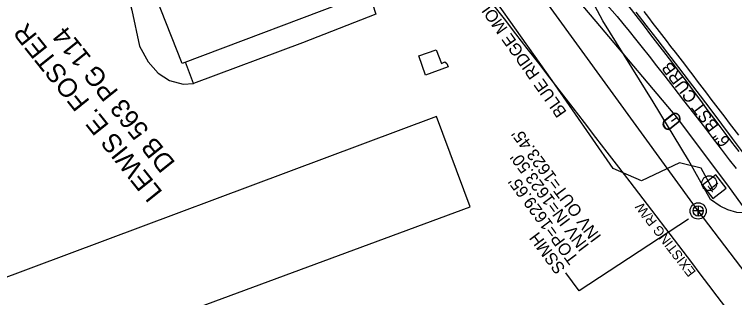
# Model space of a CAD drawing. Extents: x 472260 to 482161, y 489063 to 507124.
# Drawn here: x 473872.7 to 474111.5, y 505582.8 to 505676.6 of the extents above; entities that cross this region are included whole.
import ezdxf

# ---------------------------------------------------------------- set-up
doc = ezdxf.new("R2010")
doc.units = 0
for name, color, linetype in [('Exist Drainage Structure Manhole CELL', 7, 'Continuous'), ('Exist Horizontal Alignment Point', 7, 'Continuous'), ('Exist Other Culture Gas Pump or Vent Leader', 7, 'Continuous'), ('Exist Other Culture Gas Pump or Vent Text', 7, 'Continuous'), ('Exist Structure Minor Drop Inlet Cogo Elevation', 7, 'Continuous'), ('Exist Structure Minor Pipes CMP 15 Inch Cogo Point CELL', 7, 'Continuous'), ('Exist Structure Minor Pipes CMP 66 Inch Cogo Point CELL', 7, 'Continuous'), ('Exist Utilities Water Meter CELL', 7, 'Continuous'), ('Prop Drainage Structure Box Number Symbol CELL', 7, 'Continuous'), ('Prop Drainage Structure Catch Basin Grate 840 03E CELL', 7, 'Continuous'), ('Prop Drainage Structure Drop Inlet Adjust Label', 7, 'Continuous'), ('Prop Drainage Structure Drop Inlet Grate 2 Narrow Slots and Sag Grates 840 24 CELL', 7, 'Continuous'), ('Prop Drainage Structure Pipe Collar Label', 7, 'Continuous'), ('Prop Drainage Structure Pipe CSP 54in Label', 7, 'Continuous'), ('Prop Drainage Structure Pipe Stub Out CELL', 7, 'Continuous'), ('Prop Drainage Structure Pipe Welded Steel 66in Label', 7, 'Continuous'), ('Prop Earthen Structure Ditch Flow Line', 7, 'Continuous'), ('Prop Earthen Structure False Sump CELL', 7, 'Continuous'), ('Prop Erosion Rip Rap Class B', 7, 'Continuous'), ('Prop Roadway Culvert', 7, 'Continuous'), ('Prop SS Fill Line', 7, 'Continuous'), ('Scratch_Level_7', 7, 'Continuous')]:
    doc.layers.add(name, color=color, linetype=linetype)

msp = doc.modelspace()

# ---------------------------------------------------------------- linework, layer by layer
at = {"layer": 'Exist Drainage Structure Manhole CELL'}
msp.add_lwpolyline([(474099.38, 505613.2), (474099.38, 505609.78), (474099.38, 505611.49), (474101.09, 505611.49), (474097.67, 505611.49)], dxfattribs=at)
for radius in [2.69, 1.71]:
    msp.add_circle((474099.38, 505611.49), radius, dxfattribs=at)
at = {"layer": 'Exist Horizontal Alignment Point'}
for points in [[(473986.47, 505687.46), (473989.35, 505686.67), (473992.52, 505676.71), (473968.23, 505667.13), (473932.1, 505653.75)], [(474012.51, 505664.89), (474014.33, 505660.3), (474015.42, 505660.91), (474016.09, 505660.3), (474016.55, 505659.2), (474009.04, 505656.44), (474006.83, 505662.83), (474012.51, 505664.89)]]:
    msp.add_lwpolyline(points, dxfattribs=at)
at = {"layer": 'Exist Structure Minor Drop Inlet Cogo Elevation'}
msp.add_line((474097.26, 505594.38), (474076.81, 505621.08), dxfattribs=at)
for centre, radius, start, end in [((466857.69, 500090.63), 9094.05, 37.455153, 38.70549), ((472721.75, 504540.63), 1732.75, 27.59346, 37.45515)]:
    msp.add_arc(centre, radius, start, end, dxfattribs=at)
at = {"layer": 'Exist Structure Minor Pipes CMP 66 Inch Cogo Point CELL'}
msp.add_line((474090.58, 505641.17), (474092.39, 505642.52), dxfattribs=at)
msp.add_lwpolyline([(474278.58, 505374.8), (474242.99, 505435.07), (474225.31, 505460.98), (474207.4, 505482.48), (474179.47, 505519.77), (474165.39, 505540.76), (474155.52, 505555.18), (474150.72, 505562.5), (474129.42, 505592.08), (474109.73, 505619.28), (474092.34, 505642.57), (474066.77, 505672.84), (474039.3, 505705.23), (474024.73, 505724.57), (473994.86, 505762.88), (473960.5, 505802.78), (473941.72, 505822.58), (473927.58, 505838.59), (473921.44, 505846.02), (473887.79, 505882.78)], dxfattribs=at)
at = {"layer": 'Exist Utilities Water Meter CELL'}
msp.add_lwpolyline([(474501.91, 504874.63), (474486.82, 505012.65), (474381.37, 505310.5), (474319.34, 505287.05), (474214.67, 505460.4), (474099.38, 505611.49), (473990.81, 505760.98)], dxfattribs=at)
at = {"layer": 'Prop Drainage Structure Box Number Symbol CELL'}
for points in [[(474112.95, 505631.16), (474110.59, 505634.25), (474107.99, 505637.69), (474105.31, 505641.25), (474102.73, 505644.7), (474100.23, 505648.05), (474097.83, 505651.29), (474095.49, 505654.43), (474093.2, 505657.47), (474090.96, 505660.41), (474088.76, 505663.26), (474086.75, 505665.86), (474083.66, 505669.86), (474081.57, 505672.63), (474078.8, 505676.25), (474075.34, 505680.75)], [(474069.27, 505679.68), (474072.48, 505675.84), (474074.41, 505673.54), (474076.48, 505671.04), (474078.63, 505668.4), (474080.85, 505665.63), (474083.14, 505662.71), (474085.6, 505659.57), (474088.32, 505656.08), (474091.29, 505652.26), (474094.51, 505648.11), (474097.8, 505643.85), (474100.99, 505639.74), (474104.06, 505635.78), (474107.03, 505631.95), (474109.71, 505628.47), (474111.96, 505625.55)]]:
    msp.add_lwpolyline(points, dxfattribs=at)
at = {"layer": 'Prop Drainage Structure Catch Basin Grate 840 03E CELL'}
msp.add_lwpolyline([(474104.26, 505618.57), (474100.35, 505625.7), (474093.21, 505627.45), (474080.59, 505621.47), (474071.24, 505625.51), (474050.99, 505654.73), (474020.64, 505697.62), (473994.74, 505734.84), (473967.01, 505772.61), (473952.41, 505796.59), (473926.75, 505824.9)], dxfattribs=at)
at = {"layer": 'Prop Drainage Structure Drop Inlet Adjust Label'}
msp.add_lwpolyline([(474096.22, 505608.78), (474059.92, 505585.06), (474055.52, 505590.95)], dxfattribs=at)
at = {"layer": 'Prop Drainage Structure Drop Inlet Grate 2 Narrow Slots and Sag Grates 840 24 CELL'}
msp.add_lwpolyline([(474081.35, 505677.54), (474082.88, 505675.55), (474084.4, 505673.57), (474085.67, 505671.93), (474087.2, 505669.96), (474088.73, 505667.98), (474090.26, 505666), (474091.78, 505664.03), (474093.31, 505662.05), (474094.84, 505660.07), (474096.06, 505658.49), (474097.58, 505656.5), (474099.09, 505654.52), (474100.6, 505652.53), (474102.12, 505650.54), (474103.63, 505648.55), (474105.14, 505646.56), (474106.65, 505644.57), (474108.17, 505642.58), (474109.68, 505640.59), (474111.19, 505638.6), (474112.71, 505636.61)], dxfattribs=at)
at = {"layer": 'Prop Drainage Structure Pipe Collar Label'}
msp.add_circle((474103.05, 505620.67), 2.46, dxfattribs=at)
at = {"layer": 'Prop Drainage Structure Pipe Stub Out CELL'}
msp.add_lwpolyline([(474114.08, 505631.05), (474110.79, 505635.46), (474107.25, 505640.21), (474103.7, 505644.94), (474100.13, 505649.66), (474096.55, 505654.36), (474092.95, 505659.05), (474089.36, 505663.73), (474085.75, 505668.39), (474082.15, 505673.05), (474078.86, 505677.29)], dxfattribs=at)
at = {"layer": 'Prop Earthen Structure Ditch Flow Line'}
for points in [[(473830.85, 505668), (473842.28, 505672.38), (473841.63, 505675.2), (473869.94, 505687.11), (473900.68, 505697.81), (473905.05, 505682.72), (473909.85, 505684.44), (473911.64, 505678), (473914.16, 505666.01), (473917.02, 505660.82), (473920.35, 505657.09), (473924.09, 505654.72), (473928.68, 505653.47), (473932.1, 505653.75)], [(474125.02, 505613.8), (474123.59, 505612.99), (474123.59, 505612.99), (474121.14, 505612.69), (474117.47, 505611.67), (474114.56, 505610.87), (474112.21, 505610.96), (474109.19, 505611.86), (474106.68, 505613.03), (474103.52, 505615.31), (474096.18, 505628.35), (474084.47, 505647.68), (474067.79, 505674.48), (474065.12, 505679.41), (474064.33, 505682.77), (474064.11, 505685.49), (474064.33, 505686.99), (474064.78, 505688.06)], [(473932.1, 505653.75), (473929.44, 505660.77)]]:
    msp.add_lwpolyline(points, dxfattribs=at)
at = {"layer": 'Prop Erosion Rip Rap Class B'}
msp.add_line((474104.76, 505619.48), (474104.76, 505619.48), dxfattribs=at)
msp.add_lwpolyline([(474108.66, 505619.09), (474105.2, 505623.49), (474100.8, 505620.03), (474104.26, 505615.63), (474108.66, 505619.09)], dxfattribs=at)
at = {"layer": 'Prop Roadway Culvert'}
msp.add_line((474090.58, 505641.17), (474090.58, 505641.17), dxfattribs=at)
for points in [[(474087.93, 505641.24), (474091.12, 505643.77)], [(474088.02, 505641.13), (474091.21, 505643.66)], [(474093.15, 505641.21), (474089.94, 505638.66)], [(474093.24, 505641.1), (474090.02, 505638.56)]]:
    msp.add_lwpolyline(points, dxfattribs=at)
for centre, radius, start, end in [((474091.6, 505641.97), 1.86, 332.0613, 104.7213), ((474091.61, 505641.98), 1.73, 333.5401, 103.2858), ((474089.56, 505640.35), 1.86, 151.591, 284.3924), ((474089.57, 505640.36), 1.73, 153.7139, 282.1953)]:
    msp.add_arc(centre, radius, start, end, dxfattribs=at)
at = {"layer": 'Prop SS Fill Line'}
for points in [[(473953.01, 505777.91), (473988.14, 505682.97), (473928.38, 505660.36), (473910.6, 505705.13), (473776.47, 505654.7), (473757.17, 505706.31), (473893.25, 505756.89), (473889.98, 505765.45), (473938.08, 505784.08), (473941.56, 505774.67), (473943.3, 505775.29), (473943.72, 505774.49)], [(473766.85, 505518.04), (474023.85, 505612.82), (474012.62, 505642.75), (473853.52, 505583.34), (473826.53, 505656.86), (473796.93, 505645.84), (473823.75, 505572.59), (473756.25, 505547.45)]]:
    msp.add_lwpolyline(points, close=True, dxfattribs=at)

# ---------------------------------------------------------------- texts
at = {"layer": 'Exist Other Culture Gas Pump or Vent Leader'}
msp.add_text("TOP=1629.65'", height=4, rotation=126.6423, dxfattribs=at).set_placement((474059.93, 505595.74))
at = {"layer": 'Exist Other Culture Gas Pump or Vent Text'}
for s, rotation, p in [("INV OUT=1623.45'", 126.7335, (474067.44, 505603.01)), ("INV IN=1623.50'", 126.7335, (474063.44, 505600.01)), ('SSMH', 126.6423, (474055.57, 505592.48))]:
    msp.add_text(s, height=4, rotation=rotation, dxfattribs=at).set_placement(p)
at = {"layer": 'Exist Structure Minor Pipes CMP 15 Inch Cogo Point CELL'}
msp.add_text('EXISTING R/W', height=3.2, rotation=127.5963, dxfattribs=at).set_placement((474098.79, 505591.29))
at = {"layer": 'Prop Drainage Structure Pipe CSP 54in Label'}
msp.add_text('BLUE RIDGE MOUNTIAN EMS', height=4, rotation=125.2817, dxfattribs=at).set_placement((474055.96, 505644.25))
at = {"layer": 'Prop Drainage Structure Pipe Welded Steel 66in Label'}
msp.add_text('DB 563 PG 114', height=6.25, rotation=128.6712, dxfattribs=at).set_placement((473926.31, 505627.42))
at = {"layer": 'Prop Earthen Structure False Sump CELL'}
msp.add_text('6" BST CURB', height=4, rotation=127.1121, dxfattribs=at).set_placement((474110.25, 505634.61))
at = {"layer": 'Prop Erosion Rip Rap Class B'}
msp.add_text('T', height=3.42, rotation=128.2098, dxfattribs=at).set_placement((474106.8, 505619.66))
at = {"layer": 'Scratch_Level_7'}
msp.add_text('LEWIS E. FOSTER', height=6.25, rotation=128.6712, dxfattribs=at).set_placement((473922.05, 505617.69))

doc.saveas('drawing.dxf')
